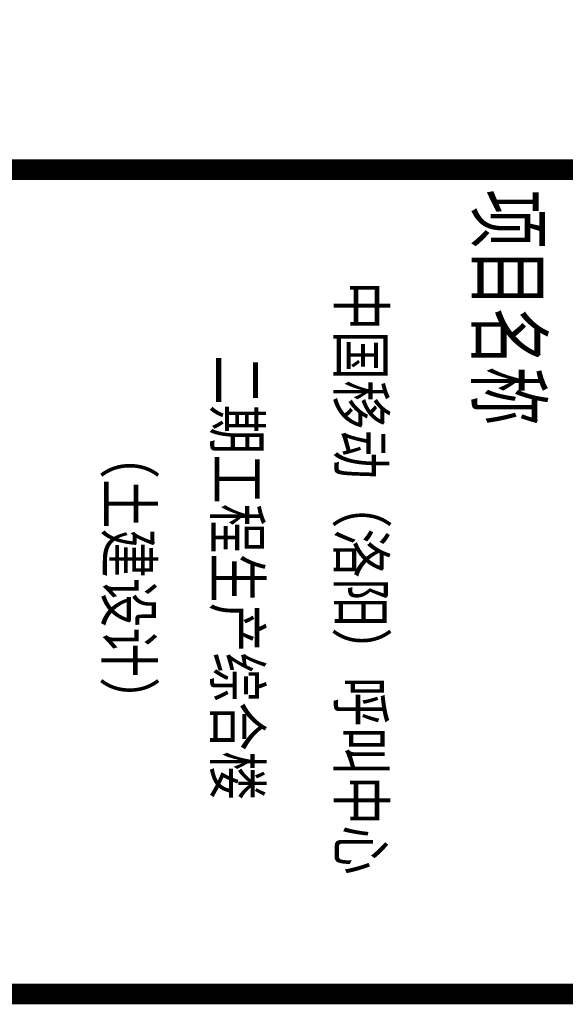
# Model space of a CAD drawing. Extents: x 797781 to 1255204, y 21234 to 1024248.
# Tile 933 of 1056: x 1150037 to 1151361, y 605488 to 607877. Entities that reach past the tile are written whole.
import ezdxf
from ezdxf.enums import TextEntityAlignment as Align

# ---------------------------------------------------------------- set-up
doc = ezdxf.new("R2010")
doc.units = 0
doc.header["$LTSCALE"] = 1000
doc.header["$MEASUREMENT"] = 0
doc.layers.add('230303生产综合楼-平面图_t8$0$图框', color=4, linetype='Continuous', lineweight=35)
doc.layers.add('PUB_TITLE', color=4, linetype='Continuous')
doc.styles.add('230303生产综合楼-平面图_t8$0$-黑体', font='simhei.ttf', dxfattribs={"width": 0.8})

# ---------------------------------------------------------------- blocks, each defined once
blk = doc.blocks.new('230303生产综合楼-平面图_t8$0$图签')
at = {"layer": '230303生产综合楼-平面图_t8$0$图框', "style": '230303生产综合楼-平面图_t8$0$-黑体', "width": 0.7}
blk.add_text('项目名称', height=300, dxfattribs=at).set_placement((-3904.5, 8976.7))
at = {"layer": '230303生产综合楼-平面图_t8$0$图框', "style": '230303生产综合楼-平面图_t8$0$-黑体', "width": 0.8}
for s, height, p in [('中国移动（洛阳）呼叫中心', 220.011, (-2019.2, 8300.3)), ('二期工程生产综合楼', 220.01, (-2019.2, 7700.3)), ('（土建设计）', 220.01, (-2019.2, 7173.9))]:
    blk.add_text(s, height=height, dxfattribs=at).set_placement(p, align=Align.CENTER)

msp = doc.modelspace()

# ---------------------------------------------------------------- linework, layer by layer
at = {"layer": 'PUB_TITLE', "const_width": 50}
msp.add_lwpolyline([(1146659.4, 605513.1), (1175359.4, 605513.1), (1175359.4, 645813.1), (1146659.4, 645813.1)], close=True, dxfattribs=at)
msp.add_lwpolyline([(1146659.4, 607513.1), (1175359.4, 607513.1)], dxfattribs=at)

# ---------------------------------------------------------------- block references
at = {"xscale": 0.5, "yscale": 0.5, "zscale": 0.5, "rotation": 270}
msp.add_blockref('230303生产综合楼-平面图_t8$0$图签', (1146660.4, 605513.1), dxfattribs=at)

doc.saveas('drawing.dxf')
